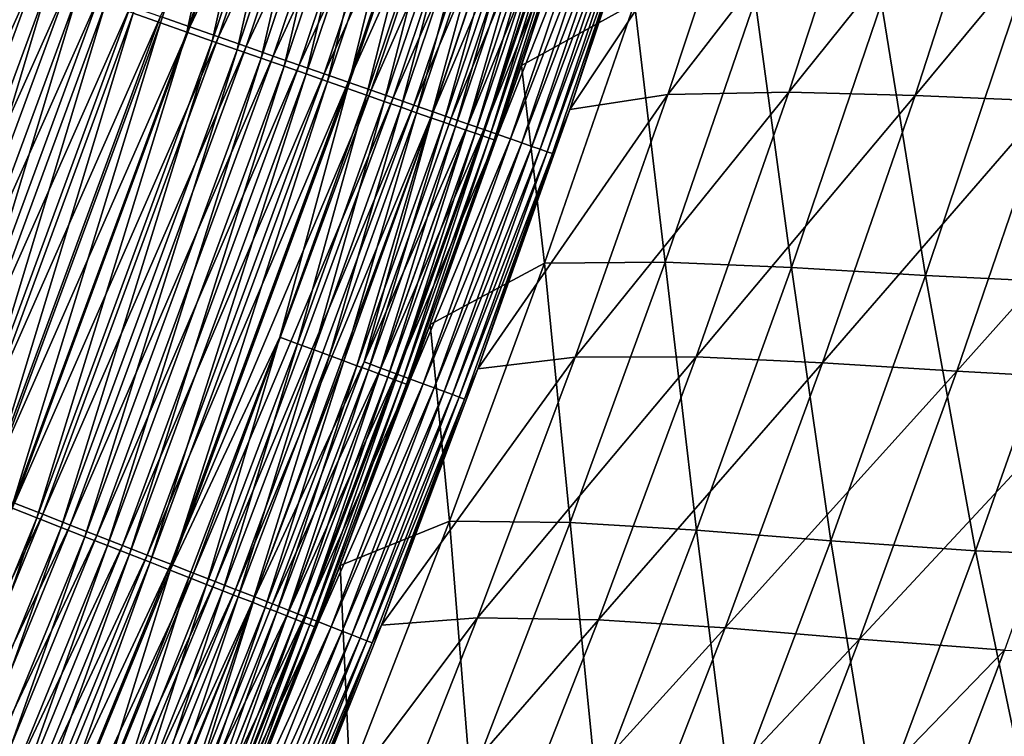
# Model space of a CAD drawing. Header units: metres. Extents: x 0 to 1400, y -1400 to 0.
# Tile 259 of 366: x 1209 to 1258, y -750 to -714. Entities that reach past the tile are written whole.
import ezdxf

# ---------------------------------------------------------------- set-up
doc = ezdxf.new("R2010")
doc.units = ezdxf.units.M

msp = doc.modelspace()

# ---------------------------------------------------------------- linework, layer by layer
at = {"layer": 'None'}
for points in [[(1215.976929, -713.99469, -496.064331), (1220.010864, -702.037415, -496.06723), (1214.62793, -713.521484, -496.817383)], [(1220.010864, -702.037415, -496.06723), (1215.976929, -713.99469, -496.064331), (1217.291382, -714.45575, -495.246429)], [(1217.291382, -714.45575, -495.246429), (1221.333374, -702.473999, -495.249817), (1220.010864, -702.037415, -496.06723)], [(1238.619995, -702.110535, -468.795532), (1233.987915, -716.128784, -468.778473), (1239.629028, -713.013367, -423.81366)], [(1233.987915, -716.128784, -468.778473), (1238.619995, -702.110535, -468.795532), (1236.765625, -707.567017, -470.37442)], [(1221.485474, -702.203979, -498.689728), (1217.444824, -714.197449, -498.686829), (1215.979614, -713.685486, -499.504303)], [(1218.568604, -714.903809, -494.36557), (1221.333374, -702.473999, -495.249817), (1217.291382, -714.45575, -495.246429)], [(1222.921875, -702.67627, -497.802368), (1217.444824, -714.197449, -498.686829), (1221.485474, -702.203979, -498.689728)], [(1218.568604, -714.903809, -494.36557), (1222.618408, -702.898315, -494.369476), (1221.333374, -702.473999, -495.249817)], [(1222.921875, -702.67627, -497.802368), (1218.872681, -714.696228, -497.79895), (1217.444824, -714.197449, -498.686829)], [(1219.80603, -715.33783, -493.423615), (1222.618408, -702.898315, -494.369476), (1218.568604, -714.903809, -494.36557)], [(1224.317749, -703.135193, -496.84671), (1218.872681, -714.696228, -497.79895), (1222.921875, -702.67627, -497.802368)], [(1224.317749, -703.135193, -496.84671), (1220.26001, -715.180969, -496.842712), (1218.872681, -714.696228, -497.79895)], [(1219.80603, -715.33783, -493.423615), (1223.863525, -703.309326, -493.42804), (1222.618408, -702.898315, -494.369476)], [(1225.670166, -703.579834, -495.824707), (1220.26001, -715.180969, -496.842712), (1224.317749, -703.135193, -496.84671)], [(1221.001099, -715.757019, -492.422394), (1223.863525, -703.309326, -493.42804), (1219.80603, -715.33783, -493.423615)], [(1225.670166, -703.579834, -495.824707), (1221.604248, -715.650574, -495.82016), (1220.26001, -715.180969, -496.842712)], [(1223.863525, -703.309326, -493.42804), (1221.001099, -715.757019, -492.422394), (1225.065918, -703.706299, -492.427429)], [(1226.976196, -704.009216, -494.738434), (1221.604248, -715.650574, -495.82016), (1225.670166, -703.579834, -495.824707)], [(1225.065918, -703.706299, -492.427429), (1221.001099, -715.757019, -492.422394), (1222.151123, -716.160339, -491.363861)], [(1226.976196, -704.009216, -494.738434), (1222.902344, -716.104065, -494.733276), (1221.604248, -715.650574, -495.82016)], [(1222.151123, -716.160339, -491.363861), (1226.223145, -704.088318, -491.369476), (1225.065918, -703.706299, -492.427429)], [(1223.25354, -716.546997, -490.249908), (1226.223145, -704.088318, -491.369476), (1222.151123, -716.160339, -491.363861)], [(1228.233154, -704.422485, -493.589905), (1222.902344, -716.104065, -494.733276), (1226.976196, -704.009216, -494.738434)], [(1223.25354, -716.546997, -490.249908), (1227.332397, -704.454529, -490.256134), (1226.223145, -704.088318, -491.369476)], [(1228.233154, -704.422485, -493.589905), (1224.151611, -716.540466, -493.584106), (1222.902344, -716.104065, -494.733276)], [(1224.306274, -716.916199, -489.083099), (1227.332397, -704.454529, -490.256134), (1223.25354, -716.546997, -490.249908)], [(1229.438232, -704.818604, -492.381287), (1224.151611, -716.540466, -493.584106), (1228.233154, -704.422485, -493.589905)], [(1224.306274, -716.916199, -489.083099), (1228.391846, -704.804199, -489.089935), (1227.332397, -704.454529, -490.256134)], [(1245.659668, -704.372986, -424.096588), (1236.39624, -718.312439, -469.059692), (1240.696899, -705.413696, -469.076874)], [(1245.659668, -704.372986, -424.096588), (1241.292847, -717.568604, -424.099335), (1236.39624, -718.312439, -469.059692)], [(1251.675903, -704.150879, -368.17569), (1241.292847, -717.568604, -424.099335), (1245.659668, -704.372986, -424.096588)], [(1241.292847, -717.568604, -424.099335), (1251.675903, -704.150879, -368.17569), (1247.317261, -717.448059, -368.180725)], [(1247.317261, -717.448059, -368.180725), (1251.675903, -704.150879, -368.17569), (1257.958008, -704.200806, -312.224152)], [(1247.317261, -717.448059, -368.180725), (1257.958008, -704.200806, -312.224152), (1253.611572, -717.617126, -312.230316)], [(1253.611572, -717.617126, -312.230316), (1257.958008, -704.200806, -312.224152), (1264.629883, -704.354736, -256.262024)], [(1253.611572, -717.617126, -312.230316), (1264.629883, -704.354736, -256.262024), (1260.299072, -717.906311, -256.268341)], [(1229.438232, -704.818604, -492.381287), (1225.349243, -716.958801, -492.374817), (1224.151611, -716.540466, -493.584106)], [(1225.307373, -717.267273, -487.865967), (1228.391846, -704.804199, -489.089935), (1224.306274, -716.916199, -489.083099)], [(1225.307373, -717.267273, -487.865967), (1229.39917, -705.136719, -487.873444), (1228.391846, -704.804199, -489.089935)], [(1230.588989, -705.196899, -491.115204), (1225.349243, -716.958801, -492.374817), (1229.438232, -704.818604, -492.381287)], [(1226.254761, -717.599548, -486.601105), (1229.39917, -705.136719, -487.873444), (1225.307373, -717.267273, -487.865967)], [(1230.588989, -705.196899, -491.115204), (1226.49292, -717.358337, -491.108093), (1225.349243, -716.958801, -492.374817)], [(1226.254761, -717.599548, -486.601105), (1230.352661, -705.451416, -486.609253), (1229.39917, -705.136719, -487.873444)], [(1227.146484, -717.912231, -485.291168), (1230.352661, -705.451416, -486.609253), (1226.254761, -717.599548, -486.601105)], [(1231.68335, -705.556641, -489.794556), (1226.49292, -717.358337, -491.108093), (1230.588989, -705.196899, -491.115204)], [(1231.68335, -705.556641, -489.794556), (1227.580444, -717.73822, -489.786743), (1226.49292, -717.358337, -491.108093)], [(1227.146484, -717.912231, -485.291168), (1231.250244, -705.747681, -485.299988), (1230.352661, -705.451416, -486.609253)], [(1232.719238, -705.897156, -488.422089), (1227.580444, -717.73822, -489.786743), (1231.68335, -705.556641, -489.794556)], [(1240.696899, -705.413696, -469.076874), (1236.39624, -718.312439, -469.059692), (1239.687866, -708.186707, -470.795258)], [(1227.980591, -718.204712, -483.938721), (1231.250244, -705.747681, -485.299988), (1227.146484, -717.912231, -485.291168)], [(1227.580444, -717.73822, -489.786743), (1232.719238, -705.897156, -488.422089), (1228.609741, -718.097717, -488.413574)], [(1227.980591, -718.204712, -483.938721), (1232.089722, -706.024719, -483.948181), (1231.250244, -705.747681, -485.299988)], [(1228.755005, -718.476257, -482.546356), (1232.089722, -706.024719, -483.948181), (1227.980591, -718.204712, -483.938721)], [(1228.609741, -718.097717, -488.413574), (1232.719238, -705.897156, -488.422089), (1233.694214, -706.21759, -487.000671)], [(1228.755005, -718.476257, -482.546356), (1232.869263, -706.281982, -482.556519), (1232.089722, -706.024719, -483.948181)], [(1233.694214, -706.21759, -487.000671), (1229.578613, -718.436157, -486.991394), (1228.609741, -718.097717, -488.413574)], [(1229.467773, -718.726135, -481.116699), (1232.869263, -706.281982, -482.556519), (1228.755005, -718.476257, -482.546356)], [(1229.467773, -718.726135, -481.116699), (1233.586792, -706.518738, -481.127502), (1232.869263, -706.281982, -482.556519)], [(1230.117065, -718.953735, -479.652527), (1233.586792, -706.518738, -481.127502), (1229.467773, -718.726135, -481.116699)], [(1234.606323, -706.517395, -485.533051), (1229.578613, -718.436157, -486.991394), (1233.694214, -706.21759, -487.000671)], [(1234.606323, -706.517395, -485.533051), (1230.484863, -718.752625, -485.523071), (1229.578613, -718.436157, -486.991394)], [(1230.117065, -718.953735, -479.652527), (1234.240479, -706.734375, -479.664001), (1233.586792, -706.518738, -481.127502)], [(1235.453247, -706.795715, -484.022095), (1230.484863, -718.752625, -485.523071), (1234.606323, -706.517395, -485.533051)], [(1230.701782, -719.15863, -478.157623), (1234.240479, -706.734375, -479.664001), (1230.117065, -718.953735, -479.652527)], [(1235.453247, -706.795715, -484.022095), (1231.326294, -719.046509, -484.011414), (1230.484863, -718.752625, -485.523071)], [(1230.701782, -719.15863, -478.157623), (1234.829224, -706.928589, -478.169739), (1234.240479, -706.734375, -479.664001)], [(1231.220947, -719.340576, -476.635864), (1234.829224, -706.928589, -478.169739), (1230.701782, -719.15863, -478.157623)], [(1234.829224, -706.928589, -478.169739), (1231.220947, -719.340576, -476.635864), (1235.352051, -707.101074, -476.648621)], [(1236.23291, -707.051941, -482.470612), (1231.326294, -719.046509, -484.011414), (1235.453247, -706.795715, -484.022095)], [(1236.23291, -707.051941, -482.470612), (1232.10083, -719.316956, -482.459167), (1231.326294, -719.046509, -484.011414)], [(1236.943115, -707.285339, -480.881653), (1232.10083, -719.316956, -482.459167), (1236.23291, -707.051941, -482.470612)], [(1235.352051, -707.101074, -476.648621), (1231.220947, -719.340576, -476.635864), (1231.673706, -719.499207, -475.091217)], [(1231.673706, -719.499207, -475.091217), (1235.808105, -707.251465, -475.104584), (1235.352051, -707.101074, -476.648621)], [(1232.05896, -719.634155, -473.527618), (1235.808105, -707.251465, -475.104584), (1231.673706, -719.499207, -475.091217)], [(1232.05896, -719.634155, -473.527618), (1236.196289, -707.379456, -473.541595), (1235.808105, -707.251465, -475.104584)], [(1232.375854, -719.745117, -471.949005), (1236.196289, -707.379456, -473.541595), (1232.05896, -719.634155, -473.527618)], [(1236.943115, -707.285339, -480.881653), (1232.806396, -719.563293, -480.869476), (1232.10083, -719.316956, -482.459167)], [(1232.375854, -719.745117, -471.949005), (1236.515747, -707.484741, -471.963562), (1236.196289, -707.379456, -473.541595)], [(1232.623535, -719.831787, -470.359314), (1236.515747, -707.484741, -471.963562), (1232.375854, -719.745117, -471.949005)], [(1236.515747, -707.484741, -471.963562), (1232.623535, -719.831787, -470.359314), (1236.765625, -707.567017, -470.37442)], [(1232.623535, -719.831787, -470.359314), (1233.987915, -716.128784, -468.778473), (1236.765625, -707.567017, -470.37442)], [(1236.943115, -707.285339, -480.881653), (1237.582886, -707.495544, -479.259247), (1232.806396, -719.563293, -480.869476)], [(1237.582886, -707.495544, -479.259247), (1233.441772, -719.785156, -479.246368), (1232.806396, -719.563293, -480.869476)], [(1237.582886, -707.495544, -479.259247), (1238.151123, -707.68219, -477.607697), (1233.441772, -719.785156, -479.246368)], [(1238.151123, -707.68219, -477.607697), (1234.006104, -719.982117, -477.594086), (1233.441772, -719.785156, -479.246368)], [(1234.006104, -719.982117, -477.594086), (1238.151123, -707.68219, -477.607697), (1238.646851, -707.844971, -475.931213)], [(1234.498169, -720.15387, -475.916931), (1234.006104, -719.982117, -477.594086), (1238.646851, -707.844971, -475.931213)], [(1234.498169, -720.15387, -475.916931), (1238.646851, -707.844971, -475.931213), (1239.068848, -707.983521, -474.234161)], [(1234.916992, -720.300049, -474.219177), (1234.498169, -720.15387, -475.916931), (1239.068848, -707.983521, -474.234161)], [(1234.916992, -720.300049, -474.219177), (1239.068848, -707.983521, -474.234161), (1239.41626, -708.097595, -472.520752)], [(1235.261719, -720.420227, -472.505096), (1234.916992, -720.300049, -474.219177), (1239.41626, -708.097595, -472.520752)], [(1239.41626, -708.097595, -472.520752), (1239.687866, -708.186707, -470.795258), (1235.261719, -720.420227, -472.505096)], [(1239.687866, -708.186707, -470.795258), (1235.531128, -720.51416, -470.778992), (1235.261719, -720.420227, -472.505096)], [(1239.687866, -708.186707, -470.795258), (1236.39624, -718.312439, -469.059692), (1235.531128, -720.51416, -470.778992)], [(1199.572754, -734.385803, -502.469788), (1208.196533, -710.966064, -502.47113), (1209.802368, -711.527222, -502.031677)], [(1209.802368, -711.527222, -502.031677), (1201.158447, -735.004578, -502.029755), (1199.572754, -734.385803, -502.469788)], [(1211.387695, -712.081116, -501.514404), (1201.158447, -735.004578, -502.029755), (1209.802368, -711.527222, -502.031677)], [(1201.74646, -735.517822, -498.666443), (1210.400146, -712.038391, -498.669098), (1208.940674, -711.526306, -499.145599)], [(1211.387695, -712.081116, -501.514404), (1202.723755, -735.615356, -501.51181), (1201.158447, -735.004578, -502.029755)], [(1203.164917, -736.073425, -498.118134), (1210.400146, -712.038391, -498.669098), (1201.74646, -735.517822, -498.666443)], [(1202.723755, -735.615356, -501.51181), (1211.387695, -712.081116, -501.514404), (1212.94812, -712.626282, -500.920013)], [(1203.164917, -736.073425, -498.118134), (1211.836792, -712.542358, -498.121521), (1210.400146, -712.038391, -498.669098)], [(1204.264404, -736.216553, -500.916656), (1202.723755, -735.615356, -501.51181), (1212.94812, -712.626282, -500.920013)], [(1204.557129, -736.618713, -497.499542), (1211.836792, -712.542358, -498.121521), (1203.164917, -736.073425, -498.118134)], [(1212.94812, -712.626282, -500.920013), (1214.479736, -713.161438, -500.24939), (1204.264404, -736.216553, -500.916656)], [(1204.557129, -736.618713, -497.499542), (1213.24707, -713.037048, -497.503754), (1211.836792, -712.542358, -498.121521)], [(1241.158569, -725.933289, -367.858002), (1245.648071, -712.868835, -367.85379), (1239.629028, -713.013367, -423.81366)], [(1247.452393, -726.193787, -311.880219), (1245.648071, -712.868835, -367.85379), (1241.158569, -725.933289, -367.858002)], [(1247.452393, -726.193787, -311.880219), (1251.932617, -713.010193, -311.875641), (1245.648071, -712.868835, -367.85379)], [(1214.479736, -713.161438, -500.24939), (1205.776733, -736.806641, -500.245178), (1204.264404, -736.216553, -500.916656)], [(1205.92041, -737.152649, -496.812286), (1213.24707, -713.037048, -497.503754), (1204.557129, -736.618713, -497.499542)], [(1215.979614, -713.685486, -499.504303), (1205.776733, -736.806641, -500.245178), (1214.479736, -713.161438, -500.24939)], [(1205.92041, -737.152649, -496.812286), (1214.62793, -713.521484, -496.817383), (1213.24707, -713.037048, -497.503754)], [(1239.629028, -713.013367, -423.81366), (1233.987915, -716.128784, -468.778473), (1235.134644, -725.975891, -423.817261)], [(1241.158569, -725.933289, -367.858002), (1239.629028, -713.013367, -423.81366), (1235.134644, -725.975891, -423.817261)], [(1254.139526, -726.587158, -255.898575), (1251.932617, -713.010193, -311.875641), (1247.452393, -726.193787, -311.880219)], [(1254.139526, -726.587158, -255.898575), (1258.607666, -713.268555, -255.894028), (1251.932617, -713.010193, -311.875641)], [(1261.343018, -726.942932, -199.931488), (1258.607666, -713.268555, -255.894028), (1254.139526, -726.587158, -255.898575)], [(1215.979614, -713.685486, -499.504303), (1207.257568, -737.38446, -499.499176), (1205.776733, -736.806641, -500.245178)], [(1207.252075, -737.674194, -496.058258), (1214.62793, -713.521484, -496.817383), (1205.92041, -737.152649, -496.812286)], [(1207.252075, -737.674194, -496.058258), (1215.976929, -713.99469, -496.064331), (1214.62793, -713.521484, -496.817383)], [(1217.444824, -714.197449, -498.686829), (1207.257568, -737.38446, -499.499176), (1215.979614, -713.685486, -499.504303)], [(1208.549683, -738.182373, -495.239349), (1215.976929, -713.99469, -496.064331), (1207.252075, -737.674194, -496.058258)], [(1217.444824, -714.197449, -498.686829), (1208.704224, -737.948853, -498.680664), (1207.257568, -737.38446, -499.499176)], [(1215.976929, -713.99469, -496.064331), (1208.549683, -738.182373, -495.239349), (1217.291382, -714.45575, -495.246429)], [(1218.872681, -714.696228, -497.79895), (1208.704224, -737.948853, -498.680664), (1217.444824, -714.197449, -498.686829)], [(1217.291382, -714.45575, -495.246429), (1208.549683, -738.182373, -495.239349), (1209.810547, -738.676208, -494.357391)], [(1218.872681, -714.696228, -497.79895), (1210.11377, -738.49884, -497.791718), (1208.704224, -737.948853, -498.680664)], [(1209.810547, -738.676208, -494.357391), (1218.568604, -714.903809, -494.36557), (1217.291382, -714.45575, -495.246429)], [(1211.031982, -739.154541, -493.414276), (1218.568604, -714.903809, -494.36557), (1209.810547, -738.676208, -494.357391)], [(1220.26001, -715.180969, -496.842712), (1210.11377, -738.49884, -497.791718), (1218.872681, -714.696228, -497.79895)], [(1211.031982, -739.154541, -493.414276), (1219.80603, -715.33783, -493.423615), (1218.568604, -714.903809, -494.36557)], [(1220.26001, -715.180969, -496.842712), (1211.483398, -739.033264, -496.83432), (1210.11377, -738.49884, -497.791718)], [(1212.211426, -739.616455, -492.411896), (1219.80603, -715.33783, -493.423615), (1211.031982, -739.154541, -493.414276)], [(1221.604248, -715.650574, -495.82016), (1211.483398, -739.033264, -496.83432), (1220.26001, -715.180969, -496.842712)], [(1212.211426, -739.616455, -492.411896), (1221.001099, -715.757019, -492.422394), (1219.80603, -715.33783, -493.423615)], [(1221.604248, -715.650574, -495.82016), (1212.810425, -739.550964, -495.810547), (1211.483398, -739.033264, -496.83432)], [(1213.346436, -740.060913, -491.352081), (1221.001099, -715.757019, -492.422394), (1212.211426, -739.616455, -492.411896)], [(1222.902344, -716.104065, -494.733276), (1212.810425, -739.550964, -495.810547), (1221.604248, -715.650574, -495.82016)], [(1221.001099, -715.757019, -492.422394), (1213.346436, -740.060913, -491.352081), (1222.151123, -716.160339, -491.363861)], [(1222.902344, -716.104065, -494.733276), (1214.091797, -740.050903, -494.722382), (1212.810425, -739.550964, -495.810547)], [(1222.151123, -716.160339, -491.363861), (1213.346436, -740.060913, -491.352081), (1214.434448, -740.486938, -490.236847)], [(1224.151611, -716.540466, -493.584106), (1214.091797, -740.050903, -494.722382), (1222.902344, -716.104065, -494.733276)], [(1214.434448, -740.486938, -490.236847), (1223.25354, -716.546997, -490.249908), (1222.151123, -716.160339, -491.363861)], [(1233.987915, -716.128784, -468.778473), (1229.432617, -729.037292, -468.761749), (1235.134644, -725.975891, -423.817261)], [(1229.432617, -729.037292, -468.761749), (1233.987915, -716.128784, -468.778473), (1232.623535, -719.831787, -470.359314)], [(1224.151611, -716.540466, -493.584106), (1215.324829, -740.531982, -493.571869), (1214.091797, -740.050903, -494.722382)], [(1215.473267, -740.893738, -489.068695), (1223.25354, -716.546997, -490.249908), (1214.434448, -740.486938, -490.236847)], [(1225.349243, -716.958801, -492.374817), (1215.324829, -740.531982, -493.571869), (1224.151611, -716.540466, -493.584106)], [(1215.473267, -740.893738, -489.068695), (1224.306274, -716.916199, -489.083099), (1223.25354, -716.546997, -490.249908)], [(1225.349243, -716.958801, -492.374817), (1216.506836, -740.993103, -492.361176), (1215.324829, -740.531982, -493.571869)], [(1216.46106, -741.280518, -487.850189), (1224.306274, -716.916199, -489.083099), (1215.473267, -740.893738, -489.068695)], [(1216.46106, -741.280518, -487.850189), (1225.307373, -717.267273, -487.865967), (1224.306274, -716.916199, -489.083099)], [(1221.934204, -729.665283, -486.592651), (1225.307373, -717.267273, -487.865967), (1216.46106, -741.280518, -487.850189)], [(1226.49292, -717.358337, -491.108093), (1216.506836, -740.993103, -492.361176), (1225.349243, -716.958801, -492.374817)], [(1226.49292, -717.358337, -491.108093), (1217.635498, -741.433411, -491.093018), (1216.506836, -740.993103, -492.361176)], [(1227.580444, -717.73822, -489.786743), (1217.635498, -741.433411, -491.093018), (1226.49292, -717.358337, -491.108093)], [(1221.934204, -729.665283, -486.592651), (1226.254761, -717.599548, -486.601105), (1225.307373, -717.267273, -487.865967)], [(1217.635498, -741.433411, -491.093018), (1227.580444, -717.73822, -489.786743), (1218.70874, -741.852112, -489.770203)], [(1218.70874, -741.852112, -489.770203), (1227.580444, -717.73822, -489.786743), (1228.609741, -718.097717, -488.413574)], [(1222.819946, -729.994019, -485.282013), (1226.254761, -717.599548, -486.601105), (1221.934204, -729.665283, -486.592651)], [(1222.819946, -729.994019, -485.282013), (1227.146484, -717.912231, -485.291168), (1226.254761, -717.599548, -486.601105)], [(1241.292847, -717.568604, -424.099335), (1231.806641, -731.244873, -469.041473), (1236.39624, -718.312439, -469.059692)], [(1231.806641, -731.244873, -469.041473), (1241.292847, -717.568604, -424.099335), (1236.669678, -730.666748, -424.101624)], [(1236.669678, -730.666748, -424.101624), (1247.317261, -717.448059, -368.180725), (1242.69873, -730.649902, -368.185089)], [(1236.669678, -730.666748, -424.101624), (1241.292847, -717.568604, -424.099335), (1247.317261, -717.448059, -368.180725)], [(1242.69873, -730.649902, -368.185089), (1247.317261, -717.448059, -368.180725), (1253.611572, -717.617126, -312.230316)], [(1242.69873, -730.649902, -368.185089), (1253.611572, -717.617126, -312.230316), (1249.002563, -730.939697, -312.235718)], [(1249.002563, -730.939697, -312.235718), (1253.611572, -717.617126, -312.230316), (1260.299072, -717.906311, -256.268341)], [(1228.609741, -718.097717, -488.413574), (1219.724365, -742.248291, -488.395538), (1218.70874, -741.852112, -489.770203)], [(1229.578613, -718.436157, -486.991394), (1219.724365, -742.248291, -488.395538), (1228.609741, -718.097717, -488.413574)], [(1223.648438, -730.301514, -483.928894), (1227.146484, -717.912231, -485.291168), (1222.819946, -729.994019, -485.282013)], [(1223.648438, -730.301514, -483.928894), (1227.980591, -718.204712, -483.938721), (1227.146484, -717.912231, -485.291168)], [(1224.417603, -730.586975, -482.535828), (1227.980591, -718.204712, -483.938721), (1223.648438, -730.301514, -483.928894)], [(1224.417603, -730.586975, -482.535828), (1228.755005, -718.476257, -482.546356), (1227.980591, -718.204712, -483.938721)], [(1236.39624, -718.312439, -469.059692), (1231.806641, -731.244873, -469.041473), (1235.531128, -720.51416, -470.778992)], [(1249.002563, -730.939697, -312.235718), (1260.299072, -717.906311, -256.268341), (1255.702637, -731.365601, -256.273804)], [(1255.702637, -731.365601, -256.273804), (1260.299072, -717.906311, -256.268341), (1267.501587, -718.14624, -200.324707)], [(1255.702637, -731.365601, -256.273804), (1267.501587, -718.14624, -200.324707), (1262.919189, -731.756958, -200.329773)], [(1229.578613, -718.436157, -486.991394), (1220.680298, -742.621155, -486.971832), (1219.724365, -742.248291, -488.395538)], [(1229.578613, -718.436157, -486.991394), (1226.13916, -730.904175, -485.512695), (1220.680298, -742.621155, -486.971832)], [(1225.125488, -730.849609, -481.105469), (1228.755005, -718.476257, -482.546356), (1224.417603, -730.586975, -482.535828)], [(1225.125488, -730.849609, -481.105469), (1229.467773, -718.726135, -481.116699), (1228.755005, -718.476257, -482.546356)], [(1225.770142, -731.088867, -479.640625), (1229.467773, -718.726135, -481.116699), (1225.125488, -730.849609, -481.105469)], [(1225.770142, -731.088867, -479.640625), (1230.117065, -718.953735, -479.652527), (1229.467773, -718.726135, -481.116699)], [(1230.484863, -718.752625, -485.523071), (1226.13916, -730.904175, -485.512695), (1229.578613, -718.436157, -486.991394)], [(1231.326294, -719.046509, -484.011414), (1226.13916, -730.904175, -485.512695), (1230.484863, -718.752625, -485.523071)], [(1226.350708, -731.304199, -478.14502), (1230.117065, -718.953735, -479.652527), (1225.770142, -731.088867, -479.640625)], [(1231.326294, -719.046509, -484.011414), (1226.974976, -731.213135, -484.000244), (1226.13916, -730.904175, -485.512695)], [(1226.350708, -731.304199, -478.14502), (1230.701782, -719.15863, -478.157623), (1230.117065, -718.953735, -479.652527)], [(1226.866089, -731.495361, -476.622589), (1230.701782, -719.15863, -478.157623), (1226.350708, -731.304199, -478.14502)], [(1226.866089, -731.495361, -476.622589), (1231.220947, -719.340576, -476.635864), (1230.701782, -719.15863, -478.157623)], [(1227.315308, -731.661987, -475.077301), (1231.220947, -719.340576, -476.635864), (1226.866089, -731.495361, -476.622589)], [(1232.10083, -719.316956, -482.459167), (1226.974976, -731.213135, -484.000244), (1231.326294, -719.046509, -484.011414)], [(1232.10083, -719.316956, -482.459167), (1227.744141, -731.497498, -482.447266), (1226.974976, -731.213135, -484.000244)], [(1231.220947, -719.340576, -476.635864), (1227.315308, -731.661987, -475.077301), (1231.673706, -719.499207, -475.091217)], [(1232.806396, -719.563293, -480.869476), (1227.744141, -731.497498, -482.447266), (1232.10083, -719.316956, -482.459167)], [(1231.673706, -719.499207, -475.091217), (1227.315308, -731.661987, -475.077301), (1227.69751, -731.803711, -473.513062)], [(1227.69751, -731.803711, -473.513062), (1232.05896, -719.634155, -473.527618), (1231.673706, -719.499207, -475.091217)], [(1228.011841, -731.920166, -471.933838), (1232.05896, -719.634155, -473.527618), (1227.69751, -731.803711, -473.513062)], [(1232.806396, -719.563293, -480.869476), (1228.444824, -731.75647, -480.856812), (1227.744141, -731.497498, -482.447266)], [(1228.011841, -731.920166, -471.933838), (1232.375854, -719.745117, -471.949005), (1232.05896, -719.634155, -473.527618)], [(1228.257324, -732.011108, -470.343567), (1232.375854, -719.745117, -471.949005), (1228.011841, -731.920166, -471.933838)], [(1228.257324, -732.011108, -470.343567), (1232.623535, -719.831787, -470.359314), (1232.375854, -719.745117, -471.949005)], [(1228.257324, -732.011108, -470.343567), (1229.432617, -729.037292, -468.761749), (1232.623535, -719.831787, -470.359314)], [(1232.806396, -719.563293, -480.869476), (1233.441772, -719.785156, -479.246368), (1228.444824, -731.75647, -480.856812)], [(1233.441772, -719.785156, -479.246368), (1229.075806, -731.989624, -479.232941), (1228.444824, -731.75647, -480.856812)], [(1233.441772, -719.785156, -479.246368), (1234.006104, -719.982117, -477.594086), (1229.075806, -731.989624, -479.232941)], [(1234.006104, -719.982117, -477.594086), (1229.635986, -732.196655, -477.579926), (1229.075806, -731.989624, -479.232941)], [(1229.635986, -732.196655, -477.579926), (1234.006104, -719.982117, -477.594086), (1234.498169, -720.15387, -475.916931)], [(1230.12439, -732.377075, -475.902039), (1229.635986, -732.196655, -477.579926), (1234.498169, -720.15387, -475.916931)], [(1230.12439, -732.377075, -475.902039), (1234.498169, -720.15387, -475.916931), (1234.916992, -720.300049, -474.219177)], [(1230.539917, -732.53064, -474.203583), (1230.12439, -732.377075, -475.902039), (1234.916992, -720.300049, -474.219177)], [(1230.539917, -732.53064, -474.203583), (1234.916992, -720.300049, -474.219177), (1235.261719, -720.420227, -472.505096)], [(1230.881836, -732.65686, -472.488831), (1230.539917, -732.53064, -474.203583), (1235.261719, -720.420227, -472.505096)], [(1235.261719, -720.420227, -472.505096), (1235.531128, -720.51416, -470.778992), (1230.881836, -732.65686, -472.488831)], [(1235.531128, -720.51416, -470.778992), (1231.148804, -732.755371, -470.762054), (1230.881836, -732.65686, -472.488831)], [(1235.531128, -720.51416, -470.778992), (1231.806641, -731.244873, -469.041473), (1231.148804, -732.755371, -470.762054)], [(1235.134644, -725.975891, -423.817261), (1229.432617, -729.037292, -468.761749), (1230.39563, -738.844482, -423.820404)], [(1236.421265, -738.906311, -367.861511), (1235.134644, -725.975891, -423.817261), (1230.39563, -738.844482, -423.820404)], [(1236.421265, -738.906311, -367.861511), (1241.158569, -725.933289, -367.858002), (1235.134644, -725.975891, -423.817261)], [(1242.721191, -739.287903, -311.883911), (1241.158569, -725.933289, -367.858002), (1236.421265, -738.906311, -367.861511)], [(1242.721191, -739.287903, -311.883911), (1247.452393, -726.193787, -311.880219), (1241.158569, -725.933289, -367.858002)], [(1249.41748, -739.818054, -255.902222), (1247.452393, -726.193787, -311.880219), (1242.721191, -739.287903, -311.883911)], [(1249.41748, -739.818054, -255.902222), (1254.139526, -726.587158, -255.898575), (1247.452393, -726.193787, -311.880219)], [(1256.631592, -740.325317, -199.93483), (1254.139526, -726.587158, -255.898575), (1249.41748, -739.818054, -255.902222)], [(1256.631592, -740.325317, -199.93483), (1261.343018, -726.942932, -199.931488), (1254.139526, -726.587158, -255.898575)], [(1264.483765, -740.638, -144.003082), (1261.343018, -726.942932, -199.931488), (1256.631592, -740.325317, -199.93483)], [(1229.432617, -729.037292, -468.761749), (1224.94519, -741.043945, -468.745422), (1230.39563, -738.844482, -423.820404)], [(1224.94519, -741.043945, -468.745422), (1229.432617, -729.037292, -468.761749), (1228.257324, -732.011108, -470.343567)], [(1217.395752, -741.646545, -486.583984), (1221.934204, -729.665283, -486.592651), (1216.46106, -741.280518, -487.850189)], [(1218.275513, -741.990967, -485.272644), (1221.934204, -729.665283, -486.592651), (1217.395752, -741.646545, -486.583984)], [(1218.275513, -741.990967, -485.272644), (1222.819946, -729.994019, -485.282013), (1221.934204, -729.665283, -486.592651)], [(1219.098267, -742.313049, -483.918762), (1222.819946, -729.994019, -485.282013), (1218.275513, -741.990967, -485.272644)], [(1219.098267, -742.313049, -483.918762), (1223.648438, -730.301514, -483.928894), (1222.819946, -729.994019, -485.282013)], [(1219.861938, -742.612061, -482.524994), (1223.648438, -730.301514, -483.928894), (1219.098267, -742.313049, -483.918762)], [(1219.861938, -742.612061, -482.524994), (1224.417603, -730.586975, -482.535828), (1223.648438, -730.301514, -483.928894)], [(1220.564697, -742.887146, -481.093903), (1224.417603, -730.586975, -482.535828), (1219.861938, -742.612061, -482.524994)], [(1220.564697, -742.887146, -481.093903), (1225.125488, -730.849609, -481.105469), (1224.417603, -730.586975, -482.535828)], [(1231.797241, -743.664307, -424.103363), (1242.69873, -730.649902, -368.185089), (1237.827393, -743.753479, -368.188751)], [(1231.797241, -743.664307, -424.103363), (1236.669678, -730.666748, -424.101624), (1242.69873, -730.649902, -368.185089)], [(1237.827393, -743.753479, -368.188751), (1242.69873, -730.649902, -368.185089), (1249.002563, -730.939697, -312.235718)], [(1221.204834, -743.137695, -479.628357), (1225.125488, -730.849609, -481.105469), (1220.564697, -742.887146, -481.093903)], [(1226.13916, -730.904175, -485.512695), (1221.574341, -742.969849, -485.501984), (1220.680298, -742.621155, -486.971832)], [(1221.204834, -743.137695, -479.628357), (1225.770142, -731.088867, -479.640625), (1225.125488, -730.849609, -481.105469)], [(1221.781006, -743.36322, -478.13205), (1225.770142, -731.088867, -479.640625), (1221.204834, -743.137695, -479.628357)], [(1226.974976, -731.213135, -484.000244), (1221.574341, -742.969849, -485.501984), (1226.13916, -730.904175, -485.512695)], [(1221.781006, -743.36322, -478.13205), (1226.350708, -731.304199, -478.14502), (1225.770142, -731.088867, -479.640625)], [(1226.999268, -744.019714, -469.022583), (1236.669678, -730.666748, -424.101624), (1231.797241, -743.664307, -424.103363)], [(1226.999268, -744.019714, -469.022583), (1231.806641, -731.244873, -469.041473), (1236.669678, -730.666748, -424.101624)], [(1237.827393, -743.753479, -368.188751), (1249.002563, -730.939697, -312.235718), (1244.137329, -744.165833, -312.240234)], [(1244.137329, -744.165833, -312.240234), (1249.002563, -730.939697, -312.235718), (1255.702637, -731.365601, -256.273804)], [(1226.974976, -731.213135, -484.000244), (1222.404175, -743.293579, -483.988739), (1221.574341, -742.969849, -485.501984)], [(1222.292358, -743.563354, -476.608917), (1226.350708, -731.304199, -478.14502), (1221.781006, -743.36322, -478.13205)], [(1222.292358, -743.563354, -476.608917), (1226.866089, -731.495361, -476.622589), (1226.350708, -731.304199, -478.14502)], [(1222.738159, -743.737732, -475.062958), (1226.866089, -731.495361, -476.622589), (1222.292358, -743.563354, -476.608917)], [(1227.744141, -731.497498, -482.447266), (1222.404175, -743.293579, -483.988739), (1226.974976, -731.213135, -484.000244)], [(1227.744141, -731.497498, -482.447266), (1223.167969, -743.591431, -482.434967), (1222.404175, -743.293579, -483.988739)], [(1222.738159, -743.737732, -475.062958), (1227.315308, -731.661987, -475.077301), (1226.866089, -731.495361, -476.622589)], [(1228.444824, -731.75647, -480.856812), (1223.167969, -743.591431, -482.434967), (1227.744141, -731.497498, -482.447266)], [(1231.806641, -731.244873, -469.041473), (1226.999268, -744.019714, -469.022583), (1231.148804, -732.755371, -470.762054)], [(1244.137329, -744.165833, -312.240234), (1255.702637, -731.365601, -256.273804), (1250.84668, -744.730042, -256.278381)], [(1250.84668, -744.730042, -256.278381), (1255.702637, -731.365601, -256.273804), (1262.919189, -731.756958, -200.329773)], [(1223.11731, -743.886047, -473.498047), (1227.315308, -731.661987, -475.077301), (1222.738159, -743.737732, -475.062958)], [(1227.315308, -731.661987, -475.077301), (1223.11731, -743.886047, -473.498047), (1227.69751, -731.803711, -473.513062)], [(1227.69751, -731.803711, -473.513062), (1223.11731, -743.886047, -473.498047), (1223.428833, -744.007874, -471.918213)], [(1228.444824, -731.75647, -480.856812), (1223.863647, -743.862732, -480.84375), (1223.167969, -743.591431, -482.434967)], [(1223.428833, -744.007874, -471.918213), (1228.011841, -731.920166, -471.933838), (1227.69751, -731.803711, -473.513062)], [(1223.671997, -744.102905, -470.327332), (1228.011841, -731.920166, -471.933838), (1223.428833, -744.007874, -471.918213)], [(1223.671997, -744.102905, -470.327332), (1228.257324, -732.011108, -470.343567), (1228.011841, -731.920166, -471.933838)], [(1223.671997, -744.102905, -470.327332), (1224.94519, -741.043945, -468.745422), (1228.257324, -732.011108, -470.343567)], [(1228.444824, -731.75647, -480.856812), (1229.075806, -731.989624, -479.232941), (1223.863647, -743.862732, -480.84375)], [(1229.075806, -731.989624, -479.232941), (1224.489868, -744.106934, -479.219086), (1223.863647, -743.862732, -480.84375)], [(1229.075806, -731.989624, -479.232941), (1229.635986, -732.196655, -477.579926), (1224.489868, -744.106934, -479.219086)], [(1250.84668, -744.730042, -256.278381), (1262.919189, -731.756958, -200.329773), (1258.07373, -745.274536, -200.334)], [(1229.635986, -732.196655, -477.579926), (1225.045898, -744.32373, -477.565308), (1224.489868, -744.106934, -479.219086)], [(1225.045898, -744.32373, -477.565308), (1229.635986, -732.196655, -477.579926), (1230.12439, -732.377075, -475.902039)], [(1225.530518, -744.512634, -475.886658), (1225.045898, -744.32373, -477.565308), (1230.12439, -732.377075, -475.902039)], [(1225.530518, -744.512634, -475.886658), (1230.12439, -732.377075, -475.902039), (1230.539917, -732.53064, -474.203583)], [(1225.942749, -744.673279, -474.187469), (1225.530518, -744.512634, -475.886658), (1230.539917, -732.53064, -474.203583)], [(1225.942749, -744.673279, -474.187469), (1230.539917, -732.53064, -474.203583), (1230.881836, -732.65686, -472.488831)], [(1226.281738, -744.805359, -472.472015), (1225.942749, -744.673279, -474.187469), (1230.881836, -732.65686, -472.488831)], [(1230.881836, -732.65686, -472.488831), (1231.148804, -732.755371, -470.762054), (1226.281738, -744.805359, -472.472015)], [(1231.148804, -732.755371, -470.762054), (1226.546265, -744.908386, -470.744568), (1226.281738, -744.805359, -472.472015)], [(1231.148804, -732.755371, -470.762054), (1226.999268, -744.019714, -469.022583), (1226.546265, -744.908386, -470.744568)], [(1210.11377, -738.49884, -497.791718), (1199.116333, -761.371704, -498.674286), (1208.704224, -737.948853, -498.680664)], [(1210.11377, -738.49884, -497.791718), (1200.506592, -761.970337, -497.78421), (1199.116333, -761.371704, -498.674286)], [(1208.549683, -738.182373, -495.239349), (1200.206665, -762.116028, -494.348999), (1209.810547, -738.676208, -494.357391)], [(1211.483398, -739.033264, -496.83432), (1200.506592, -761.970337, -497.78421), (1210.11377, -738.49884, -497.791718)], [(1209.810547, -738.676208, -494.357391), (1200.206665, -762.116028, -494.348999), (1201.411255, -762.636536, -493.404694)], [(1201.411255, -762.636536, -493.404694), (1211.031982, -739.154541, -493.414276), (1209.810547, -738.676208, -494.357391)], [(1230.39563, -738.844482, -423.820404), (1224.94519, -741.043945, -468.745422), (1225.418579, -751.615234, -423.82309)], [(1231.442139, -751.784058, -367.864258), (1230.39563, -738.844482, -423.820404), (1225.418579, -751.615234, -423.82309)], [(1231.442139, -751.784058, -367.864258), (1236.421265, -738.906311, -367.861511), (1230.39563, -738.844482, -423.820404)], [(1237.745239, -752.288879, -311.886688), (1236.421265, -738.906311, -367.861511), (1231.442139, -751.784058, -367.864258)], [(1237.745239, -752.288879, -311.886688), (1242.721191, -739.287903, -311.883911), (1236.421265, -738.906311, -367.861511)], [(1211.483398, -739.033264, -496.83432), (1201.857544, -762.552002, -496.825592), (1200.506592, -761.970337, -497.78421)], [(1202.574463, -763.139099, -492.401062), (1211.031982, -739.154541, -493.414276), (1201.411255, -762.636536, -493.404694)], [(1212.810425, -739.550964, -495.810547), (1201.857544, -762.552002, -496.825592), (1211.483398, -739.033264, -496.83432)], [(1202.574463, -763.139099, -492.401062), (1212.211426, -739.616455, -492.411896), (1211.031982, -739.154541, -493.414276)], [(1244.447632, -752.957825, -255.904892), (1242.721191, -739.287903, -311.883911), (1237.745239, -752.288879, -311.886688)], [(1244.447632, -752.957825, -255.904892), (1249.41748, -739.818054, -255.902222), (1242.721191, -739.287903, -311.883911)], [(1212.810425, -739.550964, -495.810547), (1203.16626, -763.11554, -495.800507), (1201.857544, -762.552002, -496.825592)], [(1203.693604, -763.62262, -491.339935), (1212.211426, -739.616455, -492.411896), (1202.574463, -763.139099, -492.401062)], [(1214.091797, -740.050903, -494.722382), (1203.16626, -763.11554, -495.800507), (1212.810425, -739.550964, -495.810547)], [(1203.693604, -763.62262, -491.339935), (1213.346436, -740.060913, -491.352081), (1212.211426, -739.616455, -492.411896)], [(1251.668701, -753.618591, -199.937271), (1249.41748, -739.818054, -255.902222), (1244.447632, -752.957825, -255.904892)], [(1251.668701, -753.618591, -199.937271), (1256.631592, -740.325317, -199.93483), (1249.41748, -739.818054, -255.902222)], [(1214.091797, -740.050903, -494.722382), (1204.430054, -763.659668, -494.710999), (1203.16626, -763.11554, -495.800507)], [(1204.766357, -764.086121, -490.223358), (1213.346436, -740.060913, -491.352081), (1203.693604, -763.62262, -491.339935)], [(1215.324829, -740.531982, -493.571869), (1204.430054, -763.659668, -494.710999), (1214.091797, -740.050903, -494.722382)], [(1213.346436, -740.060913, -491.352081), (1204.766357, -764.086121, -490.223358), (1214.434448, -740.486938, -490.236847)], [(1259.526611, -754.098877, -144.005142), (1256.631592, -740.325317, -199.93483), (1251.668701, -753.618591, -199.937271)], [(1259.526611, -754.098877, -144.005142), (1264.483765, -740.638, -144.003082), (1256.631592, -740.325317, -199.93483)], [(1215.324829, -740.531982, -493.571869), (1205.645996, -764.183167, -493.559113), (1204.430054, -763.659668, -494.710999)], [(1214.434448, -740.486938, -490.236847), (1204.766357, -764.086121, -490.223358), (1205.790527, -764.528625, -489.053802)], [(1216.506836, -740.993103, -492.361176), (1205.645996, -764.183167, -493.559113), (1215.324829, -740.531982, -493.571869)], [(1205.790527, -764.528625, -489.053802), (1215.473267, -740.893738, -489.068695), (1214.434448, -740.486938, -490.236847)], [(1206.764282, -764.949341, -487.833862), (1215.473267, -740.893738, -489.068695), (1205.790527, -764.528625, -489.053802)], [(1206.764282, -764.949341, -487.833862), (1216.46106, -741.280518, -487.850189), (1215.473267, -740.893738, -489.068695)], [(1216.506836, -740.993103, -492.361176), (1206.811523, -764.684998, -492.346954), (1205.645996, -764.183167, -493.559113)], [(1206.764282, -764.949341, -487.833862), (1212.644653, -753.54126, -486.575134), (1216.46106, -741.280518, -487.850189)], [(1217.635498, -741.433411, -491.093018), (1206.811523, -764.684998, -492.346954), (1216.506836, -740.993103, -492.361176)], [(1206.811523, -764.684998, -492.346954), (1217.635498, -741.433411, -491.093018), (1207.924438, -765.164185, -491.077271)], [(1207.924438, -765.164185, -491.077271), (1217.635498, -741.433411, -491.093018), (1218.70874, -741.852112, -489.770203)], [(1212.644653, -753.54126, -486.575134), (1217.395752, -741.646545, -486.583984), (1216.46106, -741.280518, -487.850189)], [(1224.94519, -741.043945, -468.745422), (1220.518677, -752.298401, -468.729492), (1225.418579, -751.615234, -423.82309)], [(1220.518677, -752.298401, -468.729492), (1224.94519, -741.043945, -468.745422), (1223.671997, -744.102905, -470.327332)], [(1218.70874, -741.852112, -489.770203), (1208.982544, -765.61969, -489.752899), (1207.924438, -765.164185, -491.077271)], [(1219.724365, -742.248291, -488.395538), (1208.982544, -765.61969, -489.752899), (1218.70874, -741.852112, -489.770203)], [(1213.518066, -753.901001, -485.263062), (1217.395752, -741.646545, -486.583984), (1212.644653, -753.54126, -486.575134)], [(1213.518066, -753.901001, -485.263062), (1218.275513, -741.990967, -485.272644), (1217.395752, -741.646545, -486.583984)], [(1209.983765, -766.05072, -488.376678), (1208.982544, -765.61969, -489.752899), (1219.724365, -742.248291, -488.395538)], [(1219.724365, -742.248291, -488.395538), (1220.680298, -742.621155, -486.971832), (1209.983765, -766.05072, -488.376678)], [(1214.334839, -754.237305, -483.908447), (1218.275513, -741.990967, -485.272644), (1213.518066, -753.901001, -485.263062)], [(1214.334839, -754.237305, -483.908447), (1219.098267, -742.313049, -483.918762), (1218.275513, -741.990967, -485.272644)], [(1215.093018, -754.5495, -482.513947), (1219.098267, -742.313049, -483.918762), (1214.334839, -754.237305, -483.908447)], [(1215.093018, -754.5495, -482.513947), (1219.861938, -742.612061, -482.524994), (1219.098267, -742.313049, -483.918762)], [(1220.680298, -742.621155, -486.971832), (1210.925903, -766.45636, -486.951385), (1209.983765, -766.05072, -488.376678)], [(1220.680298, -742.621155, -486.971832), (1216.795166, -754.947693, -485.491028), (1210.925903, -766.45636, -486.951385)], [(1215.790649, -754.836731, -481.082123), (1219.861938, -742.612061, -482.524994), (1215.093018, -754.5495, -482.513947)], [(1215.790649, -754.836731, -481.082123), (1220.564697, -742.887146, -481.093903), (1219.861938, -742.612061, -482.524994)], [(1216.425903, -755.098267, -479.615845), (1220.564697, -742.887146, -481.093903), (1215.790649, -754.836731, -481.082123)], [(1216.425903, -755.098267, -479.615845), (1221.204834, -743.137695, -479.628357), (1220.564697, -742.887146, -481.093903)], [(1221.574341, -742.969849, -485.501984), (1216.795166, -754.947693, -485.491028), (1220.680298, -742.621155, -486.971832)], [(1216.997681, -755.333679, -478.118805), (1221.204834, -743.137695, -479.628357), (1216.425903, -755.098267, -479.615845)], [(1222.404175, -743.293579, -483.988739), (1216.795166, -754.947693, -485.491028), (1221.574341, -742.969849, -485.501984)], [(1222.404175, -743.293579, -483.988739), (1217.619141, -755.285767, -483.97699), (1216.795166, -754.947693, -485.491028)], [(1216.997681, -755.333679, -478.118805), (1221.781006, -743.36322, -478.13205), (1221.204834, -743.137695, -479.628357)], [(1217.505127, -755.542542, -476.594971), (1221.781006, -743.36322, -478.13205), (1216.997681, -755.333679, -478.118805)], [(1217.505127, -755.542542, -476.594971), (1222.292358, -743.563354, -476.608917), (1221.781006, -743.36322, -478.13205)], [(1223.167969, -743.591431, -482.434967), (1217.619141, -755.285767, -483.97699), (1222.404175, -743.293579, -483.988739)], [(1217.947266, -755.724487, -475.048279), (1222.292358, -743.563354, -476.608917), (1217.505127, -755.542542, -476.594971)], [(1223.167969, -743.591431, -482.434967), (1218.377319, -755.596863, -482.422424), (1217.619141, -755.285767, -483.97699)], [(1217.947266, -755.724487, -475.048279), (1222.738159, -743.737732, -475.062958), (1222.292358, -743.563354, -476.608917)], [(1218.32312, -755.879211, -473.482727), (1222.738159, -743.737732, -475.062958), (1217.947266, -755.724487, -475.048279)], [(1218.32312, -755.879211, -473.482727), (1223.11731, -743.886047, -473.498047), (1222.738159, -743.737732, -475.062958)], [(1218.631958, -756.006226, -471.902222), (1223.11731, -743.886047, -473.498047), (1218.32312, -755.879211, -473.482727)], [(1223.863647, -743.862732, -480.84375), (1218.377319, -755.596863, -482.422424), (1223.167969, -743.591431, -482.434967)], [(1223.863647, -743.862732, -480.84375), (1219.067749, -755.880066, -480.830353), (1218.377319, -755.596863, -482.422424)], [(1223.11731, -743.886047, -473.498047), (1218.631958, -756.006226, -471.902222), (1223.428833, -744.007874, -471.918213)], [(1223.863647, -743.862732, -480.84375), (1224.489868, -744.106934, -479.219086), (1219.067749, -755.880066, -480.830353)], [(1221.936768, -756.74939, -469.003052), (1231.797241, -743.664307, -424.103363), (1226.682739, -756.55835, -424.104584)], [(1221.936768, -756.74939, -469.003052), (1226.999268, -744.019714, -469.022583), (1231.797241, -743.664307, -424.103363)], [(1226.682739, -756.55835, -424.104584), (1231.797241, -743.664307, -424.103363), (1237.827393, -743.753479, -368.188751)], [(1226.682739, -756.55835, -424.104584), (1237.827393, -743.753479, -368.188751), (1232.709839, -756.755981, -368.19162)], [(1232.709839, -756.755981, -368.19162), (1237.827393, -743.753479, -368.188751), (1244.137329, -744.165833, -312.240234)], [(1223.428833, -744.007874, -471.918213), (1218.631958, -756.006226, -471.902222), (1218.872803, -756.105225, -470.310699)], [(1218.872803, -756.105225, -470.310699), (1223.671997, -744.102905, -470.327332), (1223.428833, -744.007874, -471.918213)], [(1218.872803, -756.105225, -470.310699), (1220.518677, -752.298401, -468.729492), (1223.671997, -744.102905, -470.327332)], [(1224.489868, -744.106934, -479.219086), (1219.689331, -756.135071, -479.204895), (1219.067749, -755.880066, -480.830353)], [(1224.489868, -744.106934, -479.219086), (1225.045898, -744.32373, -477.565308), (1219.689331, -756.135071, -479.204895)], [(1225.045898, -744.32373, -477.565308), (1220.240967, -756.361328, -477.550323), (1219.689331, -756.135071, -479.204895)], [(1225.045898, -744.32373, -477.565308), (1225.530518, -744.512634, -475.886658), (1220.240967, -756.361328, -477.550323)], [(1226.999268, -744.019714, -469.022583), (1221.936768, -756.74939, -469.003052), (1226.546265, -744.908386, -470.744568)], [(1232.709839, -756.755981, -368.19162), (1244.137329, -744.165833, -312.240234), (1239.022339, -757.292908, -312.243866)], [(1239.022339, -757.292908, -312.243866), (1244.137329, -744.165833, -312.240234), (1250.84668, -744.730042, -256.278381)], [(1220.240967, -756.361328, -477.550323), (1225.530518, -744.512634, -475.886658), (1220.72168, -756.558472, -475.870911)], [(1220.72168, -756.558472, -475.870911), (1225.530518, -744.512634, -475.886658), (1225.942749, -744.673279, -474.187469)], [(1221.130493, -756.726074, -474.17099), (1220.72168, -756.558472, -475.870911), (1225.942749, -744.673279, -474.187469)], [(1221.130493, -756.726074, -474.17099), (1225.942749, -744.673279, -474.187469), (1226.281738, -744.805359, -472.472015)], [(1221.466431, -756.86377, -472.454803), (1221.130493, -756.726074, -474.17099), (1226.281738, -744.805359, -472.472015)], [(1226.281738, -744.805359, -472.472015), (1226.546265, -744.908386, -470.744568), (1221.466431, -756.86377, -472.454803)], [(1239.022339, -757.292908, -312.243866), (1250.84668, -744.730042, -256.278381), (1245.737305, -757.997131, -256.282013)], [(1245.737305, -757.997131, -256.282013), (1250.84668, -744.730042, -256.278381), (1258.07373, -745.274536, -200.334)], [(1226.546265, -744.908386, -470.744568), (1221.728516, -756.97113, -470.726654), (1221.466431, -756.86377, -472.454803)], [(1226.546265, -744.908386, -470.744568), (1221.936768, -756.74939, -469.003052), (1221.728516, -756.97113, -470.726654)], [(1245.737305, -757.997131, -256.282013), (1258.07373, -745.274536, -200.334), (1252.970703, -758.696655, -200.337357)], [(1258.07373, -745.274536, -200.334), (1265.936279, -745.627197, -144.430603), (1252.970703, -758.696655, -200.337357)], [(1265.936279, -745.627197, -144.430603), (1260.838257, -759.218811, -144.433273), (1252.970703, -758.696655, -200.337357)]]:
    msp.add_3dface(points, dxfattribs=at)
at = {"layer": 'None0'}
for points in [[(1294.119019, -124.129761, -541.977783), (1150.81958, -781.702271, -541.977783), (1274.459961, -120.453018, -541.977783)], [(1274.459961, -120.453018, -521.977783), (1274.459961, -120.453018, -541.977783), (1150.81958, -781.702271, -521.977783)], [(1274.459961, -120.453018, -541.977783), (1150.81958, -781.702271, -541.977783), (1150.81958, -781.702271, -521.977783)], [(1150.81958, -781.702271, -521.977783), (1294.119019, -124.129761, -521.977783), (1274.459961, -120.453018, -521.977783)], [(1294.119019, -124.129761, -541.977783), (1170.478882, -785.378174, -541.977783), (1150.81958, -781.702271, -541.977783)], [(1170.478882, -785.378174, -521.977783), (1294.119019, -124.129761, -521.977783), (1150.81958, -781.702271, -521.977783)], [(1170.478882, -785.378174, -521.977783), (1170.478882, -785.378174, -541.977783), (1294.119019, -124.129761, -521.977783)], [(1170.478882, -785.378174, -541.977783), (1294.119019, -124.129761, -541.977783), (1294.119019, -124.129761, -521.977783)]]:
    msp.add_3dface(points, dxfattribs=at)

doc.saveas('drawing.dxf')
